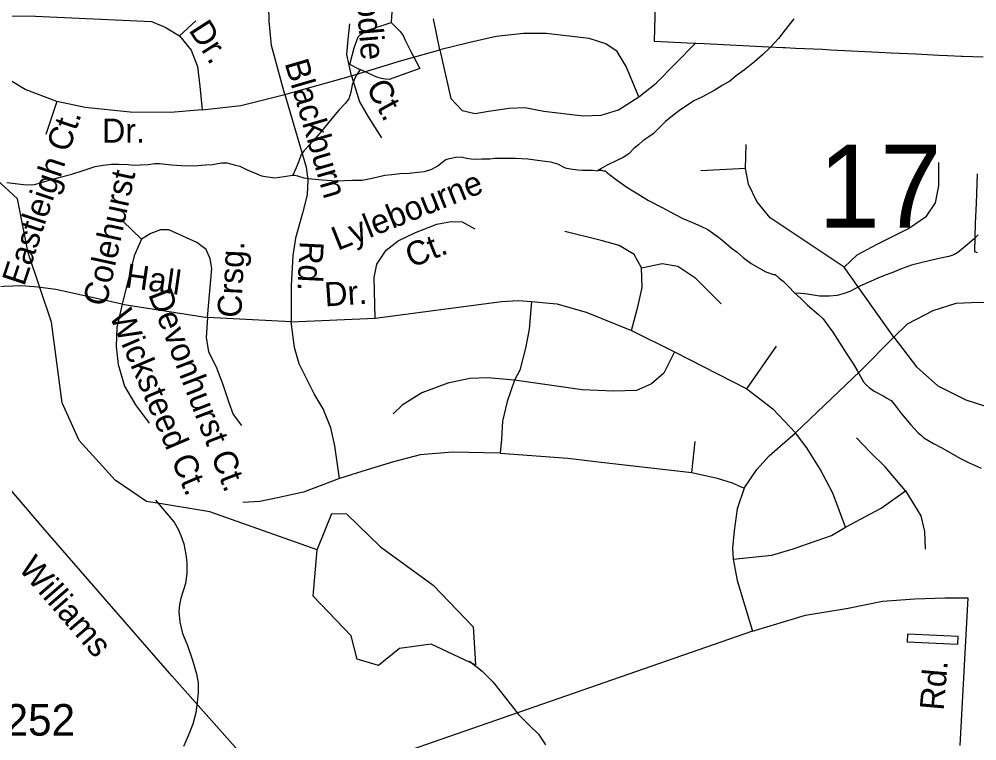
# Model space of a CAD drawing. Extents: x 2001466 to 2224147, y 644118 to 847247.
# Drawn here: x 2038995 to 2042785, y 723956 to 726812 of the extents above; entities that cross this region are included whole.
import ezdxf

# ---------------------------------------------------------------- set-up
doc = ezdxf.new("R2010")
doc.units = 0
for name, color, linetype in [('Exist Boundary Political City Limit New', 7, 'Continuous'), ('Exist Boundary Political City Limit New Hole', 7, 'Continuous'), ('Exist Hydrographic Misc Water Feature', 7, 'Continuous'), ('Exist Road Non-System Type 51', 7, 'Continuous'), ('Exist Road Non-System Type 51 Label', 7, 'Continuous'), ('Exist Road Primary NC Attributed', 7, 'Continuous'), ('Exist Road Primary NC Label', 7, 'Continuous'), ('Exist Road Secondary Structure Standard Bridge Number Label', 7, 'Continuous'), ('Exist Road Secondary Type 51 Number Label', 7, 'Continuous'), ('Map Preparation Boundary City Limit Buffer Line', 7, 'Continuous')]:
    doc.layers.add(name, color=color, linetype=linetype)

msp = doc.modelspace()

# ---------------------------------------------------------------- linework, layer by layer
at = {"layer": 'Exist Boundary Political City Limit New'}
for points in [[(2041512.2, 726870.8), (2041507.1, 726724.6), (2041639.2, 726718.1), (2041706.2, 726714.8), (2041959.6, 726702.7), (2042017.2, 726699.9), (2042025.6, 726699.6), (2042067.2, 726697.1), (2042174.4, 726692.4), (2042207.4, 726690.9), (2042287.2, 726686.9), (2042396.1, 726681.5), (2042446.1, 726679), (2042545, 726674.1), (2042633.9, 726669.6), (2042667.9, 726667.9), (2042722.8, 726664.9), (2042727.2, 726664.8), (2042809.5, 726662.2)], [(2042786.4, 726199.5), (2042781.4, 726082.6), (2042778.1, 726004.7), (2042775.1, 725892.1), (2042786.5, 725888.5)]]:
    msp.add_lwpolyline(points, dxfattribs=at)
at = {"layer": 'Exist Boundary Political City Limit New Hole'}
msp.add_lwpolyline([(2042509.4, 724347.6), (2042709.4, 724339.1), (2042710.4, 724369.1), (2042540.6, 724376.3), (2042510.6, 724377.6), (2042509.4, 724347.6)], dxfattribs=at)
at = {"layer": 'Exist Hydrographic Misc Water Feature'}
msp.add_line((2039549.8, 724894.8), (2039499.3, 724903.1), dxfattribs=at)
for points in [[(2039324, 725043.1), (2039232.1, 725144.7), (2039165.3, 725293.7), (2039123.2, 725612.8), (2039030.1, 725887), (2038988.1, 726101.2), (2038571.2, 726483.7), (2038321.3, 726633.2), (2038187.2, 726816.4), (2038020.2, 726983.8), (2037953.2, 727093.5), (2037946.3, 727449.8)], [(2040494, 726968.4), (2040484.1, 726938.4), (2040476.2, 726902.4), (2040472.3, 726866.4), (2040468.4, 726822.4), (2040466.5, 726798.4)], [(2040344.7, 726612.3), (2040338.8, 726614.2), (2040302.7, 726632.1), (2040320.5, 726698.2), (2040336.5, 726742.2), (2040344.5, 726750.2), (2040356.6, 726758.3), (2040370.3, 726766.3), (2040466.5, 726798.4)], [(2040466.5, 726798.4), (2040502.4, 726762.5), (2040514.5, 726746.5), (2040522.5, 726728.6), (2040546.5, 726680.5), (2040580.7, 726616.7), (2040458.7, 726572.4), (2040444.8, 726574.4), (2040428.8, 726576.4), (2040410.7, 726582.4), (2040344.7, 726612.3)], [(2042060.2, 726813.3), (2042026.1, 726769.3), (2042000.3, 726735.3), (2041968.3, 726701.2), (2041936.3, 726671.2), (2041904.3, 726643.1), (2041864.6, 726611), (2041832.6, 726586.9), (2041806.7, 726566.9), (2041776.6, 726548.9), (2041744.6, 726528.8), (2041696.8, 726502.8), (2041664.8, 726488.7), (2041642.9, 726474.6), (2041612.8, 726454.6), (2041586.9, 726434.5), (2041552.9, 726406.5), (2041529.1, 726382.4), (2041503.1, 726358.4), (2041487.1, 726346.4), (2041463.1, 726330.3), (2041445.2, 726314.3), (2041427.2, 726300.3), (2041407.1, 726278.3), (2041385.4, 726264.2), (2041359.3, 726252.1), (2041321.4, 726234.1), (2041303.3, 726224), (2041286.3, 726213.8), (2041283.2, 726212)], [(2040344.7, 726612.3), (2040330.8, 726592.2), (2040322.8, 726578.2), (2040312.9, 726552.2), (2040307, 726522.2), (2040299, 726496.2), (2040285, 726478.1), (2040259, 726450.1), (2040227.2, 726412.1), (2040191.1, 726368), (2040169.4, 726341.9), (2040143.4, 726313.9), (2040123.5, 726293.9), (2040111.4, 726275.9), (2040101.5, 726249.8), (2040091.5, 726223.8), (2040083.5, 726205.8), (2040077.5, 726193.8)], [(2040077.5, 726193.8), (2040085.5, 726193.8), (2040095.6, 726191.8), (2040121.6, 726183.9), (2040151.6, 726179.9), (2040193.6, 726176), (2040251.6, 726172.1), (2040313.5, 726174.2), (2040351.5, 726174.3), (2040391.5, 726182.4), (2040441.5, 726194.4), (2040469.6, 726196.5), (2040501.6, 726200.6), (2040537.5, 726202.6), (2040571.5, 726206.7), (2040599.4, 726208.8), (2040627.5, 726218.8), (2040651.5, 726230.9), (2040667.5, 726244.9), (2040683.5, 726256.9), (2040697.4, 726261), (2040723.2, 726265), (2040743.3, 726267), (2040765.3, 726261.1), (2040783.3, 726259.1), (2040803.2, 726257.1), (2040825.4, 726259.2), (2040857.3, 726259.3), (2040877.2, 726261.3), (2040959.3, 726261.4), (2041007.2, 726259.5), (2041065.3, 726251.6), (2041097.3, 726247.7), (2041125.3, 726239.7), (2041155.3, 726223.7), (2041177.2, 726219.8), (2041205.3, 726215.9), (2041223.4, 726213.9), (2041263.3, 726214), (2041283.2, 726212)], [(2038945.8, 726165.7), (2039011.9, 726157.9), (2039041.8, 726155.9), (2039055.8, 726157.9), (2039079.7, 726164), (2039113.8, 726174), (2039157.7, 726186.1), (2039203.6, 726198.2), (2039243.6, 726212.2), (2039295.7, 726228.3), (2039327.7, 726234.4), (2039359.6, 726238.5), (2039389.6, 726238.6), (2039425.5, 726236.6), (2039447.6, 726234.6), (2039473.7, 726234.7), (2039505.6, 726236.7), (2039531.5, 726240.8), (2039549.5, 726240.8), (2039597.5, 726234.9), (2039637.5, 726233), (2039685.5, 726231.1), (2039731.6, 726235.2), (2039759.5, 726237.2), (2039795.6, 726243.2), (2039817.5, 726243.3), (2039845.6, 726235.4), (2039867.6, 726229.4), (2039897.5, 726215.5), (2039925.6, 726203.5), (2039953.5, 726191.5), (2039977.5, 726187.6), (2040007.6, 726183.6), (2040041.6, 726189.7), (2040077.5, 726193.8)], [(2041283.2, 726212), (2041286.3, 726213.8), (2041299.2, 726214), (2041307.2, 726212), (2041313.4, 726212), (2041319.3, 726206.1), (2041353.4, 726180.1), (2041399.5, 726146.3), (2041417.3, 726136.3), (2041443.6, 726120.3), (2041485.6, 726094.4), (2041539.6, 726066.5), (2041587.7, 726040.6), (2041621.6, 726022.6), (2041659.7, 726006.7), (2041691.7, 725992.8), (2041719.6, 725978.8), (2041761.8, 725949), (2041781.7, 725933), (2041813.7, 725905), (2041835.9, 725889.1), (2041859.8, 725869.2), (2041891.8, 725845.2), (2041927.9, 725823.3), (2041950.1, 725811.3), (2041980, 725801.4), (2041986, 725801.4), (2042001.9, 725787.4), (2042017.9, 725775.4), (2042038, 725755.4), (2042064.1, 725727.5)], [(2042789.5, 725958.9), (2042773.6, 725942.8), (2042745.7, 725918.8), (2042709.6, 725888.7), (2042693.8, 725878.6), (2042673.7, 725872.6), (2042633.7, 725864.6), (2042557.8, 725846.4), (2042525.9, 725838.3), (2042482, 725822.3), (2042447.9, 725808.2), (2042426, 725800.2), (2042395.8, 725788.2), (2042364.1, 725774.1), (2042324.1, 725756), (2042282, 725734), (2042260.1, 725725.9), (2042232.2, 725717.8), (2042202.1, 725715.8), (2042162.1, 725715.7), (2042114.1, 725723.7), (2042088.1, 725725.6), (2042064.1, 725727.5)], [(2042064.1, 725727.5), (2042086.2, 725707.6), (2042114.1, 725679.6), (2042158.2, 725643.7), (2042176.2, 725625.8), (2042190.2, 725607.8), (2042214.4, 725573.8), (2042242.5, 725529.9), (2042270.6, 725486), (2042296.6, 725446), (2042310.5, 725422), (2042336.6, 725376.1), (2042346.8, 725364.1), (2042358.7, 725354.2), (2042378.8, 725340.2), (2042416.8, 725320.2), (2042428.7, 725312.3), (2042444.9, 725302.3), (2042457, 725288.3), (2042466.8, 725276.3), (2042486.9, 725250.4), (2042523, 725206.5), (2042551.1, 725176.5), (2042565, 725164.5), (2042575.1, 725154.6), (2042613.2, 725132.7), (2042643.1, 725116.7), (2042683.1, 725094.8), (2042717.2, 725074.8), (2042751.2, 725056.9), (2042801.2, 725034.9)], [(2039499.3, 724903.1), (2039374.2, 724987.6), (2039324, 725043.1)], [(2039533.9, 724909), (2039578, 724857.1), (2039608.2, 724821.1), (2039624.2, 724793.2), (2039634.2, 724769.1), (2039646.3, 724735.2), (2039654.3, 724693.2), (2039658.4, 724661.2), (2039658.6, 724619.3), (2039652.5, 724579.2), (2039644.7, 724553.2), (2039634.6, 724521.2), (2039628.7, 724495.2), (2039626.8, 724467.2), (2039630.9, 724425.2), (2039641, 724381.2), (2039659, 724337.3), (2039681.2, 724275.4), (2039697.2, 724221.4), (2039703.3, 724185.4), (2039703.3, 724147.4), (2039699.4, 724107.4), (2039693.5, 724067.4), (2039681.6, 724021.4), (2039663.5, 723975.3), (2039645.7, 723933.4)], [(2040174.1, 724712.1), (2039749.2, 724861.9), (2039549.8, 724894.8)], [(2040174.1, 724712.1), (2040232.1, 724855.2), (2040290.2, 724854), (2040424.1, 724723.4), (2040633.2, 724571.5), (2040791.1, 724407.5), (2040797.4, 724302.5)], [(2040779.2, 724266.2), (2040625, 724338.7), (2040500.1, 724321.6), (2040417.1, 724254.4), (2040333, 724279.1), (2040308.2, 724371.4), (2040158.1, 724528.7), (2040174.1, 724712.1)], [(2040797.4, 724302.5), (2040800.1, 724256.4), (2040779.2, 724266.2)], [(2040777, 724271.4), (2040827, 724231.5), (2040869, 724189.6), (2040919.1, 724125.6), (2040971.1, 724059.8), (2041013.4, 724017.8), (2041049.3, 723982), (2041063.4, 723962), (2041077.6, 723940)]]:
    msp.add_lwpolyline(points, dxfattribs=at)
at = {"layer": 'Exist Road Non-System Type 51'}
for points in [[(2040045.5, 726514.1), (2039993, 726708.1), (2039983.9, 726804), (2039981.6, 726922.7)], [(2038767.4, 726722.7), (2038826.7, 726773), (2038886, 726804.9), (2038965.9, 726825.5), (2039059.4, 726823.2), (2039518, 726802.7), (2039572.7, 726779.8), (2039629.8, 726745.6)], [(2039629.8, 726745.6), (2039693.7, 726804.9)], [(2040310.1, 726587.1), (2040291.9, 726671.6), (2040296.4, 726731), (2040303.3, 726792.6)], [(2040659.2, 726689.9), (2040634.1, 726813.2)], [(2039629.8, 726745.6), (2039675.4, 726688.5), (2039700.5, 726624.6), (2039709.6, 726547), (2039718.8, 726453.3)], [(2041447.5, 726504.3), (2041396.7, 726624), (2041360.8, 726683.8), (2041315.9, 726713.7), (2041250.2, 726734.6), (2041079.8, 726755.6), (2040990.1, 726755.6), (2040882.4, 726743.6), (2040777.8, 726719.7), (2040659.2, 726689.9)], [(2039143.8, 726485.3), (2039018.3, 726533.3), (2038931.6, 726585.8), (2038838.1, 726654.3), (2038767.4, 726722.7)], [(2041447.5, 726504.3), (2041516.2, 726558.1), (2041671.7, 726716.7)], [(2040310.1, 726587.1), (2040504.1, 726646.5), (2040659.2, 726689.9)], [(2040659.2, 726689.9), (2040703.1, 726498.3), (2040747.9, 726450.4), (2040798.7, 726438.5), (2040852.5, 726447.5), (2040933.3, 726459.4), (2040996, 726462.4), (2041070.8, 726447.5), (2041226.3, 726429.5), (2041298, 726432.5), (2041366.8, 726453.4), (2041447.5, 726504.3)], [(2040045.5, 726514.1), (2040310.1, 726587.1)], [(2040310.1, 726587.1), (2040342.1, 726484.4), (2040376.3, 726425), (2040428.8, 726342.8)], [(2039143.8, 726485.3), (2039100.5, 726355.2)], [(2039718.8, 726453.3), (2039593.3, 726441.9), (2039433.6, 726444.2), (2039255.6, 726462.5), (2039143.8, 726485.3)], [(2039718.8, 726453.3), (2039872.1, 726470.7), (2040045.5, 726514.1)], [(2040045.5, 726514.1), (2040129.9, 726226.4), (2040136.7, 726176.2), (2040134.5, 726116.8), (2040116.2, 726043.8), (2040088.8, 725945.6), (2040077.4, 725877.1), (2040070.6, 725755.9), (2040070.6, 725614.3)], [(2041868.5, 726221.2), (2041871.8, 726315.8)], [(2041868.5, 726221.2), (2041692.6, 726211.5)], [(2042259.5, 725830.1), (2041966.3, 726025.6), (2041914.1, 726090.8), (2041881.6, 726159.3), (2041868.5, 726221.2)], [(2042259.5, 725830.1), (2042311.6, 725879), (2042389.8, 725921.3), (2042513.6, 725983.3), (2042585.2, 726032.2), (2042621.1, 726084.3), (2042634.1, 726152.8), (2042634.1, 726244.1)], [(2039479.4, 725941.3), (2039404.4, 726012)], [(2040403.7, 725628), (2040399.1, 725790.1), (2040410.5, 725842.6), (2040447, 725897.4), (2040494.9, 725934), (2040563.4, 725968.2), (2040647.8, 726000.2), (2040704.8, 726011.6), (2040748.2, 726009.3), (2040798.4, 725981.9)], [(2039739.5, 725630.8), (2039757.8, 725824.8), (2039750.9, 725863.6), (2039735, 725900.2), (2039698.5, 725927.6), (2039586.7, 725977.8), (2039554.7, 725977.8), (2039515.9, 725964.1), (2039479.4, 725941.3)], [(2041457.4, 725828.1), (2041428.1, 725880.3), (2041369.5, 725916.1), (2041297.8, 725935.7), (2041154.4, 725971.5)], [(2039479.4, 725941.3), (2039450, 725875), (2039402.1, 725683.3)], [(2041457.4, 725828.1), (2041538.9, 725844.4), (2041600.7, 725834.6), (2041669.2, 725789), (2041773.4, 725684.7)], [(2041418.3, 725580.4), (2041444.4, 725678.1), (2041460.7, 725749.9), (2041457.4, 725828.1)], [(2042456.2, 725553), (2042259.5, 725830.1)], [(2039402.1, 725683.3), (2039139.7, 725742.6), (2039069, 725751.8), (2039005.1, 725756.3), (2038934.4, 725754), (2038850, 725738.1), (2038761.2, 725708.4), (2038690.5, 725674.1), (2038606.1, 725621.6), (2038473.5, 725508.5)], [(2039402.1, 725683.3), (2039381.6, 725591.9), (2039379.3, 725516.6), (2039386.1, 725445.8), (2039411.2, 725359.1), (2039454.6, 725286), (2039509.3, 725213)], [(2039402.1, 725683.3), (2039739.5, 725630.8)], [(2040403.7, 725628), (2040904, 725694.2), (2040970.2, 725698.8), (2041021.7, 725694.2)], [(2041021.7, 725694.2), (2041012.6, 725584.6), (2040998.9, 725509.3), (2040976.1, 725422.5), (2040955.6, 725382.8)], [(2041021.7, 725694.2), (2041121.9, 725684.7), (2041239.1, 725652.1), (2041418.3, 725580.4)], [(2043301.9, 725559.5), (2042958.6, 725673.6), (2042864.1, 725686.6), (2042792.4, 725689.9), (2042701.2, 725686.6), (2042610, 725657.3), (2042509, 725605.1), (2042456.2, 725553)], [(2039739.5, 725630.8), (2039735, 725550.9), (2039744.1, 725496.1), (2039776, 725432.1), (2039798.8, 725370.5), (2039823.9, 725295.2), (2039842.2, 725247.2), (2039874.1, 725203.8)], [(2040070.6, 725614.3), (2039739.5, 725630.8)], [(2040070.6, 725614.3), (2040403.7, 725628)], [(2040262, 724993.8), (2040243.7, 725123.9), (2040227.8, 725194.7), (2040198.1, 725270), (2040161.6, 725329.4), (2040102.3, 725448.1), (2040084, 725512), (2040070.6, 725614.3)], [(2041418.3, 725580.4), (2041587.7, 725495.6)], [(2042067.1, 725175.3), (2042322.7, 725419.3), (2042456.2, 725553)], [(2042456.2, 725553), (2042546.1, 725435.6), (2042630.8, 725360.6), (2042741.6, 725305.2), (2042852.4, 725269.4)], [(2041587.7, 725495.6), (2041545.4, 725410.8), (2041496.5, 725368.5), (2041437.9, 725342.4), (2041346.6, 725339.1), (2041222.9, 725345.6), (2040955.6, 725382.8)], [(2041587.7, 725495.6), (2041874.4, 725348.9)], [(2041874.4, 725348.9), (2041991.7, 725518.4)], [(2040955.6, 725382.8), (2040848.3, 725392), (2040777.6, 725389.7), (2040690.9, 725371.4), (2040588.3, 725332.6), (2040510.7, 725284.6), (2040474.2, 725250.4)], [(2040955.6, 725382.8), (2040925.9, 725298.3), (2040907.7, 725220.7), (2040903.1, 725149.9), (2040898.5, 725094.2)], [(2041874.4, 725348.9), (2041977.3, 725269.4), (2042067.1, 725175.3)], [(2041864.1, 724956.1), (2041914.3, 725029.2), (2041962.2, 725084), (2042067.1, 725175.3)], [(2042264.7, 724800.9), (2042214.5, 724935.6), (2042164.3, 725031.5), (2042111.9, 725115.9), (2042067.1, 725175.3)], [(2042502, 724944.7), (2042422.2, 725040.6), (2042362.8, 725097.7), (2042308.1, 725154.7)], [(2041656.5, 725017.8), (2041670.2, 725141)], [(2040898.5, 725094.2), (2040709.2, 725098.8), (2040581.4, 725087.4), (2040476.5, 725060), (2040371.5, 725028), (2040262, 724993.8)], [(2040898.5, 725094.2), (2041165.5, 725074.8), (2041297.8, 725058.9), (2041656.5, 725017.8)], [(2041656.5, 725017.8), (2041756.9, 724994.9), (2041816.2, 724976.7), (2041864.1, 724956.1)], [(2040262, 724993.8), (2040120.1, 724940.1), (2040017.4, 724917.3), (2039946.7, 724903.6), (2039880.5, 724899)], [(2041864.1, 724956.1), (2041835.8, 724873.9), (2041824.4, 724787.2), (2041817.5, 724718.7), (2041819.8, 724675.3)], [(2042264.7, 724800.9), (2042406.2, 724876.2), (2042502, 724944.7)], [(2042502, 724944.7), (2042563.6, 724846.5), (2042577.3, 724784.9), (2042579.6, 724714.1)], [(2041819.8, 724675.3), (2041972.7, 724691.3), (2042057.1, 724716.4), (2042210, 724768.9), (2042264.7, 724800.9)], [(2041819.8, 724675.3), (2041835.8, 724590.8), (2041897.4, 724389.9)], [(2041897.4, 724389.9), (2042106.2, 724453.6), (2042275, 724481), (2042411.9, 724508.4), (2042539.7, 724517.5), (2042658.3, 724522.1), (2042749.6, 724522.1)], [(2042749.6, 724522.1), (2042717.6, 723937.6)], [(2041897.4, 724389.9), (2040018.3, 723736.9)]]:
    msp.add_lwpolyline(points, dxfattribs=at)
at = {"layer": 'Exist Road Primary NC Attributed'}
msp.add_lwpolyline([(2040771.7, 722720.5), (2040692.3, 722873.8), (2040588.2, 723041.4), (2040474.1, 723203.5), (2040292.7, 723419.8), (2040056.6, 723692.8), (2039880.7, 723895.6), (2039599.1, 724213.3), (2039360.2, 724487.1), (2039088.9, 724800), (2038881.9, 725041.1), (2038618.7, 725340.4), (2038474.9, 725506.7)], dxfattribs=at)
at = {"layer": 'Map Preparation Boundary City Limit Buffer Line'}
for points in [[(2041512.2, 726870.8), (2041507.1, 726724.6), (2041639.2, 726718.1), (2041706.2, 726714.8), (2041959.6, 726702.7), (2042017.2, 726699.9), (2042025.6, 726699.6), (2042067.2, 726697.1), (2042174.4, 726692.4), (2042207.4, 726690.9), (2042287.2, 726686.9), (2042396.1, 726681.5), (2042446.1, 726679), (2042545, 726674.1), (2042633.9, 726669.6), (2042667.9, 726667.9), (2042722.8, 726664.9), (2042727.2, 726664.8), (2042809.5, 726662.2)], [(2042786.4, 726199.5), (2042781.4, 726082.6), (2042778.1, 726004.7), (2042775.1, 725892.1), (2042786.5, 725888.5)], [(2042509.4, 724347.6), (2042709.4, 724339.1), (2042710.4, 724369.1), (2042540.6, 724376.3), (2042510.6, 724377.6), (2042509.4, 724347.6)]]:
    msp.add_lwpolyline(points, dxfattribs=at)

# ---------------------------------------------------------------- texts
at = {"layer": 'Exist Road Non-System Type 51 Label'}
for s, rotation, p in [('Alodie', 274.6336, (2040320.2, 726999)), ('Dr.', 302.6378, (2039663.6, 726768.5)), ('Blackburn', 286.2732, (2040044.8, 726638.2)), ('Ct.', 298.6003, (2040365.2, 726542.7)), ('Eastleigh Ct.', 71.5871, (2039014.8, 725751.9)), ('Colehurst', 77.6763, (2039339.1, 725671.4)), ('Lylebourne  ', 21.8265, (2040255.1, 725894.7)), ('Ct.', 21.8265, (2040546.8, 725826.4)), ('Crsg.', 87.4771, (2039873.7, 725628.8)), ('Rd.', 267.1498, (2040105.5, 725934.7)), ('Hall', 351.8596, (2039411.3, 725751.4)), ('Dr.', 3.9055, (2040205.6, 725674.7)), ('Devonhurst Ct.', 291.226, (2039504.4, 725723.1)), ('Wicksteed Ct.', 293.1723, (2039350.4, 725638.8)), ('Rd.', 85.0162, (2042652.8, 724074))]:
    msp.add_text(s, height=95, rotation=rotation, dxfattribs=at).set_placement(p)
msp.add_text('Dr.', height=95, dxfattribs=at).set_placement((2039323.2, 726323.3))
at = {"layer": 'Exist Road Primary NC Label'}
msp.add_text('Williams', height=95, rotation=310.7965, dxfattribs=at).set_placement((2038988.3, 724636.9))
at = {"layer": 'Exist Road Secondary Structure Standard Bridge Number Label'}
msp.add_text('17', height=328.08, dxfattribs=at).set_placement((2042157.5, 725987.2))
at = {"layer": 'Exist Road Secondary Type 51 Number Label'}
msp.add_text('1252', height=125, dxfattribs=at).set_placement((2038844.3, 723976.7))

doc.saveas('drawing.dxf')
